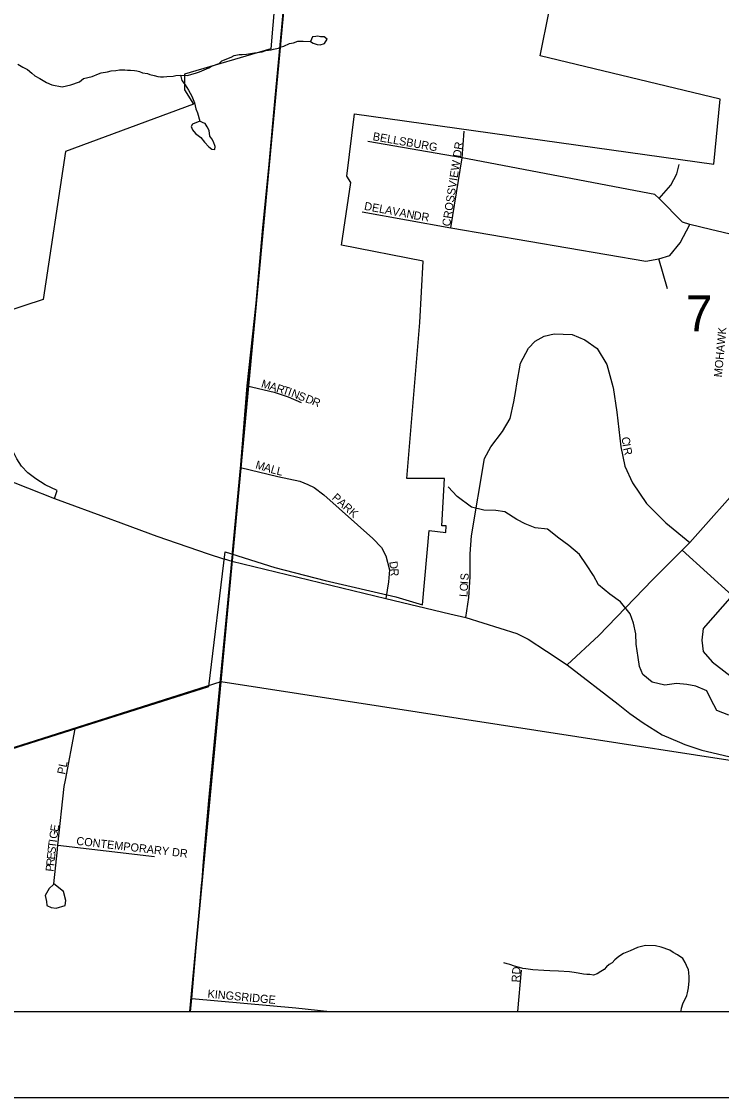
# Model space of a CAD drawing. Extents: x -209 to 4852, y 0 to 905.
# Drawn here: x 505.3 to 521.57, y 200.56 to 225.55 of the extents above; entities that cross this region are included whole.
import ezdxf

# ---------------------------------------------------------------- set-up
doc = ezdxf.new("R2010")
doc.units = 0
for name, color, linetype in [('Default', 7, 'Continuous'), ('GM_X_Airport_Location_Class_2', 7, 'Continuous'), ('GM_X_Airport_Location_Class_3', 7, 'Continuous'), ('GM_X_County_Road', 7, 'Continuous'), ('GM_X_County_Road_Text', 7, 'Continuous'), ('GM_X_County_Subdivision_Text', 7, 'Continuous'), ('GM_X_Interstate_Location', 7, 'Continuous'), ('GM_X_Major_River', 7, 'Continuous'), ('GM_X_Minor_Lake_Text', 7, 'Continuous'), ('GM_X_Minor_River', 7, 'Continuous'), ('GM_X_Rail_Line', 7, 'Continuous'), ('GM_X_Township_Road_Text', 7, 'Continuous'), ('GM_X_Township_Text', 7, 'Continuous'), ('GM_X_US_Location', 7, 'Continuous'), ('SH_Data', 7, 'Continuous')]:
    doc.layers.add(name, color=color, linetype=linetype)

msp = doc.modelspace()

# ---------------------------------------------------------------- linework, layer by layer
at = {"layer": 'Default'}
msp.add_lwpolyline([(571.768, 202.559), (571.768, 338.559), (435.768, 338.559), (435.768, 202.559)], close=True, dxfattribs=at)
at = {"layer": 'GM_X_Airport_Location_Class_2'}
for points in [[(510.543, 217.088), (511.169, 216.945), (511.496, 216.835), (511.799, 216.704)], [(510.39, 215.19), (511.258, 214.985), (511.77, 214.875), (511.955, 214.8), (512.101, 214.729), (512.322, 214.558), (513.467, 213.541), (513.666, 213.331), (513.766, 213.139), (513.852, 212.815), (513.83, 212.538), (513.766, 212.147)]]:
    msp.add_lwpolyline(points, dxfattribs=at)
at = {"layer": 'GM_X_County_Road'}
for points in [[(505.21, 224.564), (505.33, 224.493), (505.435, 224.437), (505.539, 224.351), (505.606, 224.288), (505.726, 224.224), (505.876, 224.137), (506.004, 224.081), (506.246, 224.037), (506.445, 224.077), (506.645, 224.148), (506.738, 224.23), (506.944, 224.278), (507.09, 224.335), (507.152, 224.356), (507.297, 224.383), (507.381, 224.404), (507.488, 224.417), (507.579, 224.429), (507.701, 224.426), (507.762, 224.425), (507.83, 224.423), (507.921, 224.413), (507.982, 224.404), (508.042, 224.388), (508.11, 224.363), (508.224, 224.345), (508.284, 224.321), (508.382, 224.296), (508.466, 224.278), (508.526, 224.269), (508.595, 224.267), (508.678, 224.273), (508.823, 224.285), (508.884, 224.298), (508.991, 224.303), (509.158, 224.299), (509.258, 224.327), (509.342, 224.355), (509.434, 224.384), (509.649, 224.477), (509.711, 224.514), (509.895, 224.577), (509.957, 224.637), (510.173, 224.723), (510.242, 224.759), (510.357, 224.786), (510.425, 224.785), (510.524, 224.79), (510.624, 224.81), (510.715, 224.823), (510.83, 224.836), (510.891, 224.849), (510.975, 224.878), (511.097, 224.89), (511.158, 224.911), (511.273, 224.931), (511.335, 224.96), (511.396, 224.981), (511.527, 225.039), (511.618, 225.059), (511.718, 225.095), (511.847, 225.098), (512.012, 225.086)], [(508.991, 224.303), (509.028, 224.178), (509.102, 224.077), (509.183, 223.954), (509.256, 223.816), (509.321, 223.663), (509.349, 223.525), (509.385, 223.433), (509.442, 223.234)], [(521.738, 209.437), (521.459, 209.549), (521.32, 209.81), (521.225, 210.002), (520.97, 210.114), (520.758, 210.148), (520.523, 210.176), (520.249, 210.135), (519.955, 210.209), (519.738, 210.381), (519.658, 210.573), (519.632, 210.778), (519.585, 211.091), (519.574, 211.327), (519.519, 211.579), (519.447, 211.793), (519.217, 212.072), (518.97, 212.251), (518.709, 212.469), (518.592, 212.684), (518.43, 212.931), (518.267, 213.17), (518.021, 213.38), (517.789, 213.552), (517.52, 213.762), (517.24, 213.791), (517.007, 213.886), (516.811, 213.981), (516.534, 214.162), (516.322, 214.196), (516.041, 214.202), (515.754, 214.268), (515.425, 214.518), (515.217, 214.742)], [(520.634, 202.559), (520.633, 202.57), (520.634, 202.63), (520.667, 202.736), (520.763, 202.924), (520.78, 202.992), (520.798, 203.105), (520.817, 203.272), (520.819, 203.356), (520.807, 203.462), (520.801, 203.523), (520.757, 203.623), (520.721, 203.693), (520.67, 203.785), (520.543, 203.872), (520.445, 203.927), (520.363, 203.983), (520.167, 204.048), (520.031, 204.082), (519.803, 204.088), (519.612, 204.039), (519.442, 203.967), (519.289, 203.903), (519.181, 203.837), (519.087, 203.756), (519.025, 203.689), (518.955, 203.645), (518.893, 203.593), (518.839, 203.534), (518.761, 203.483), (518.676, 203.432), (518.592, 203.403), (518.508, 203.413), (518.44, 203.415), (518.357, 203.424), (518.236, 203.45), (518.145, 203.46), (518.031, 203.478), (517.78, 203.492), (517.575, 203.497), (517.438, 203.508), (517.18, 203.522), (517.021, 203.548), (516.953, 203.558), (516.87, 203.575), (516.756, 203.608), (516.651, 203.649), (516.583, 203.666), (516.507, 203.683)]]:
    msp.add_lwpolyline(points, dxfattribs=at)
at = {"layer": 'GM_X_County_Road_Text'}
msp.add_lwpolyline([(517.983, 210.606), (518.715, 211.291), (519.965, 212.58), (520.654, 213.27), (520.834, 213.449), (522.142, 214.918)], dxfattribs=at)
at = {"layer": 'GM_X_County_Subdivision_Text'}
for points in [[(510.389, 215.178), (510.39, 215.19), (510.388, 215.163), (510.543, 217.088), (510.751, 219.009), (510.903, 220.678), (511.052, 222.241), (511.193, 223.781), (511.352, 225.419), (511.515, 227.217), (511.694, 229.053), (511.846, 230.73), (511.93, 231.62)], [(503.735, 215.335), (504.254, 215.157), (504.809, 214.964), (506.066, 214.475), (507.371, 213.993)], [(510.205, 213.214), (510.389, 215.178)], [(507.371, 213.993), (507.458, 213.961), (508.44, 213.599), (509.64, 213.189), (509.996, 213.074)], [(510.187, 213.018), (510.187, 213.018), (510.202, 213.182), (510.205, 213.214)], [(509.494, 205.615), (509.531, 206.039), (509.654, 207.46), (510.187, 213.018)], [(509.996, 213.074), (510.01, 213.069), (510.187, 213.018)], [(510.187, 213.018), (513.766, 212.147), (515.254, 211.797)], [(515.254, 211.797), (515.624, 211.709), (516.417, 211.463), (516.812, 211.333), (517.072, 211.208), (517.5, 210.926), (517.983, 210.606), (519.164, 209.695), (519.44, 209.476), (519.747, 209.263), (520.187, 208.986), (520.59, 208.81)], [(520.59, 208.81), (520.711, 208.757), (521.108, 208.623), (521.477, 208.54), (521.899, 208.44), (522.905, 208.281)], [(509.228, 202.559), (509.254, 202.858), (509.482, 205.486), (509.494, 205.615)]]:
    msp.add_lwpolyline(points, dxfattribs=at)
at = {"layer": 'GM_X_Major_River'}
for points in [[(512.338, 225.041), (512.4, 225.139), (512.333, 225.193), (512.25, 225.195), (512.182, 225.212), (512.136, 225.205), (512.06, 225.199), (512.012, 225.086)], [(512.012, 225.086), (512.08, 225.046), (512.17, 225.014), (512.239, 225.013), (512.338, 225.041)], [(509.442, 223.234), (509.274, 223.169), (509.242, 223.109), (509.271, 223.032), (509.345, 222.947), (509.465, 222.854), (509.554, 222.746)], [(509.554, 222.746), (509.65, 222.637), (509.725, 222.583), (509.793, 222.581), (509.802, 222.649), (509.759, 222.757), (509.722, 222.826), (509.678, 222.888), (509.658, 223.017), (509.614, 223.102), (509.57, 223.179), (509.517, 223.195), (509.442, 223.234)]]:
    msp.add_lwpolyline(points, dxfattribs=at)
at = {"layer": 'GM_X_Minor_Lake_Text'}
msp.add_lwpolyline([(435.768, 202.559), (529.706, 202.559), (529.85, 204.169), (529.915, 204.912), (530.109, 207.025), (530.557, 211.945), (531.173, 218.724), (531.472, 222.006), (531.778, 225.399), (535.693, 268.436), (536.858, 281.498), (537.527, 289.161), (525.816, 289.929), (502.172, 292.108)], dxfattribs=at)
at = {"layer": 'GM_X_Minor_River'}
for points in [[(491.244, 223.785), (511.895, 231.246), (509.934, 210.211), (489.369, 203.687)], [(511.895, 231.246), (532.215, 227.465), (530.19, 207.083), (509.934, 210.211)], [(489.266, 202.559), (509.208, 202.559), (509.934, 210.211), (489.369, 203.687)], [(509.208, 202.559), (529.765, 202.559), (530.19, 207.083), (509.934, 210.211)]]:
    msp.add_lwpolyline(points, close=True, dxfattribs=at)
at = {"layer": 'GM_X_Rail_Line'}
msp.add_lwpolyline([(506.066, 214.475), (506.131, 214.661), (505.85, 214.793), (505.628, 214.93), (505.448, 215.069), (505.302, 215.22), (505.187, 215.39), (505.097, 215.578), (505.031, 215.794), (505, 215.987), (504.932, 215.982)], dxfattribs=at)
at = {"layer": 'GM_X_Township_Text'}
msp.add_line((516.836, 202.559), (516.922, 203.519), dxfattribs=at)
for points in [[(515.278, 220.758), (515.537, 222.388), (515.588, 223.002)], [(521.314, 220.721), (520.832, 220.836), (520.66, 220.894), (520.115, 221.439), (520.02, 221.534), (515.537, 222.388), (513.346, 222.761)], [(520.115, 221.439), (520.393, 221.748), (520.527, 222.014), (520.58, 222.228)], [(513.213, 221.133), (515.278, 220.758), (519.806, 219.986), (520.111, 220.037), (520.367, 220.12), (520.607, 220.413), (520.832, 220.836)], [(525.039, 218.204), (523.88, 219.233), (523.658, 219.417), (522.502, 220.387), (521.9, 220.581), (521.314, 220.721)], [(520.313, 219.346), (520.111, 220.037)], [(516.814, 217.136), (516.894, 217.616), (517.083, 217.961), (517.238, 218.128), (517.449, 218.245), (517.677, 218.298), (518.096, 218.283), (518.392, 218.157), (518.676, 217.955), (518.898, 217.586), (519.04, 217.075)], [(521.813, 212.217), (521.142, 211.454), (521.112, 211.185), (521.142, 210.916), (521.352, 210.676), (521.89, 210.258), (522.219, 210.108), (523.673, 209.897), (527.694, 209.211), (527.993, 209.241), (528.173, 209.42), (528.262, 209.689), (528.382, 210.707), (528.592, 212.292), (528.708, 213.327), (528.511, 213.913), (528.502, 214.116), (528.861, 217.197), (528.921, 217.347), (529.04, 217.467), (529.22, 217.496), (530.506, 217.377)], [(515.624, 211.709), (515.697, 212.172), (515.727, 212.65), (515.727, 213.189), (515.757, 213.607), (516.056, 215.402), (516.206, 215.671), (516.475, 216.03), (516.654, 216.329), (516.744, 216.718), (516.787, 216.977), (516.814, 217.136)], [(519.04, 217.075), (519.043, 217.067), (519.048, 217.047), (519.138, 216.479), (519.228, 215.671), (519.317, 215.223), (519.497, 214.834), (519.826, 214.355), (520.274, 213.907), (520.834, 213.449)], [(528.382, 210.707), (522.907, 211.574), (522.548, 211.723), (522.219, 211.903), (521.813, 212.217), (520.654, 213.27)], [(506.317, 207.93), (506.543, 209.125)], [(506.136, 206.32), (506.138, 206.337), (506.143, 206.423), (506.29, 207.786), (506.317, 207.926), (506.317, 207.93)], [(506.043, 205.507), (505.941, 205.415), (505.849, 205.252), (505.882, 205.113), (505.887, 205.018), (505.984, 204.975), (506.104, 204.956), (506.316, 205.021), (506.327, 205.136), (506.278, 205.344), (506.051, 205.524), (506.136, 206.317), (506.136, 206.32)], [(506.143, 206.423), (508.387, 206.16)], [(509.254, 202.858), (511.671, 202.645), (512.466, 202.559)]]:
    msp.add_lwpolyline(points, dxfattribs=at)
at = {"layer": 'GM_X_US_Location'}
for points in [[(503.069, 228.007), (509.6, 230.336), (509.484, 228.118), (511.375, 227.833), (511.302, 227.272), (510.25, 227.386), (509.425, 227.138), (509.367, 226.196), (511.184, 226.02), (511.092, 224.919), (509.084, 224.332), (509.083, 223.967), (509.296, 223.635), (506.321, 222.529), (505.799, 219.096), (501.183, 217.585)], [(503.962, 208.309), (509.65, 210.107), (510.028, 213.231), (511.189, 212.871), (512.359, 212.564), (513.997, 212.186), (514.62, 212.002), (514.772, 213.728), (515.16, 213.685), (515.168, 213.836), (515.069, 213.841), (515.127, 214.938), (514.252, 214.938), (514.552, 218.56), (514.636, 219.982), (512.739, 220.358), (512.953, 221.813), (512.857, 221.96), (513.04, 223.408), (521.392, 222.237), (521.539, 223.747), (517.349, 224.751), (518.402, 229.952)]]:
    msp.add_lwpolyline(points, dxfattribs=at)
at = {"layer": 'SH_Data'}
for p, q in [((435.768, 202.559), (571.768, 202.559)), ((433.768, 200.559), (573.768, 200.559))]:
    msp.add_line(p, q, dxfattribs=at)

# ---------------------------------------------------------------- texts
at = {"layer": 'GM_X_Airport_Location_Class_3'}
for s, height, rotation, p in [('M', 0.189, 342.8611, (510.855, 217.061)), ('A', 0.189, 342.876, (511.046, 217.002)), ('R', 0.189, 342.8401, (511.206, 216.953)), ('T', 0.189, 342.5156, (511.349, 216.909)), ('I', 0.189, 340.6666, (511.474, 216.87)), ('N', 0.189, 338.9656, (511.551, 216.843)), ('S', 0.189, 338.6957, (511.707, 216.783)), ('D', 0.189, 338.6733, (511.878, 216.716)), ('R', 0.189, 338.6766, (512.033, 216.656)), ('M', 0.189, 343.4316, (510.721, 215.176)), ('A', 0.189, 343.4467, (510.913, 215.119)), ('L', 0.189, 343.4316, (511.073, 215.071)), ('L', 0.189, 347.427, (511.214, 215.03)), ('PARK', 0.1894, 318.4697, (512.5, 214.469)), ('D', 0.189, 278.8226, (513.844, 213.001)), ('R', 0.189, 273.0128, (513.869, 212.842))]:
    msp.add_text(s, height=height, rotation=rotation, dxfattribs=at).set_placement(p)
at = {"layer": 'GM_X_Interstate_Location'}
for s, height, rotation, p in [('BELLSBURG', 0.1894, 350.074, (513.451, 222.796)), ('CROSSVIEW DR', 0.18939, 81.1716, (515.259, 220.783)), ('DELAVAN', 0.1894, 349.5396, (513.251, 221.179)), ('DR', 0.1894, 351.0327, (514.4, 220.962)), ('MOHAWK', 0.1894, 84.8083, (521.576, 217.281)), ('C', 0.189, 274.8383, (519.247, 215.896)), ('I', 0.189, 279.1762, (519.261, 215.731)), ('R', 0.189, 283.2216, (519.278, 215.635)), ('S', 0.189, 87.3775, (515.686, 212.567)), ('O', 0.189, 85.9969, (515.668, 212.313)), ('I', 0.189, 86.0108, (515.68, 212.479)), ('L', 0.189, 86.0078, (515.659, 212.18)), ('PL', 0.1894, 78.6957, (506.31, 208.051)), ('G', 0.189, 81.8853, (506.127, 206.558)), ('E', 0.189, 81.8583, (506.151, 206.723)), ('T', 0.189, 83.1257, (506.1, 206.344)), ('I', 0.189, 82.1049, (506.116, 206.476)), ('CONTEMPORARY DR', 0.18939, 353.3853, (506.565, 206.429)), ('E', 0.189, 83.9816, (506.072, 206.08)), ('S', 0.189, 83.9795, (506.086, 206.212)), ('P', 0.189, 83.9795, (506.043, 205.798)), ('R', 0.189, 83.9656, (506.057, 205.93)), ('RD', 0.1894, 86.8222, (516.876, 203.229)), ('KINGSRIDGE', 0.1894, 354.6236, (509.615, 202.88))]:
    msp.add_text(s, height=height, rotation=rotation, dxfattribs=at).set_placement(p)
at = {"layer": 'GM_X_Township_Road_Text'}
msp.add_text('7', height=0.837, rotation=0, dxfattribs=at).set_placement((520.736, 218.356))

doc.saveas('drawing.dxf')
